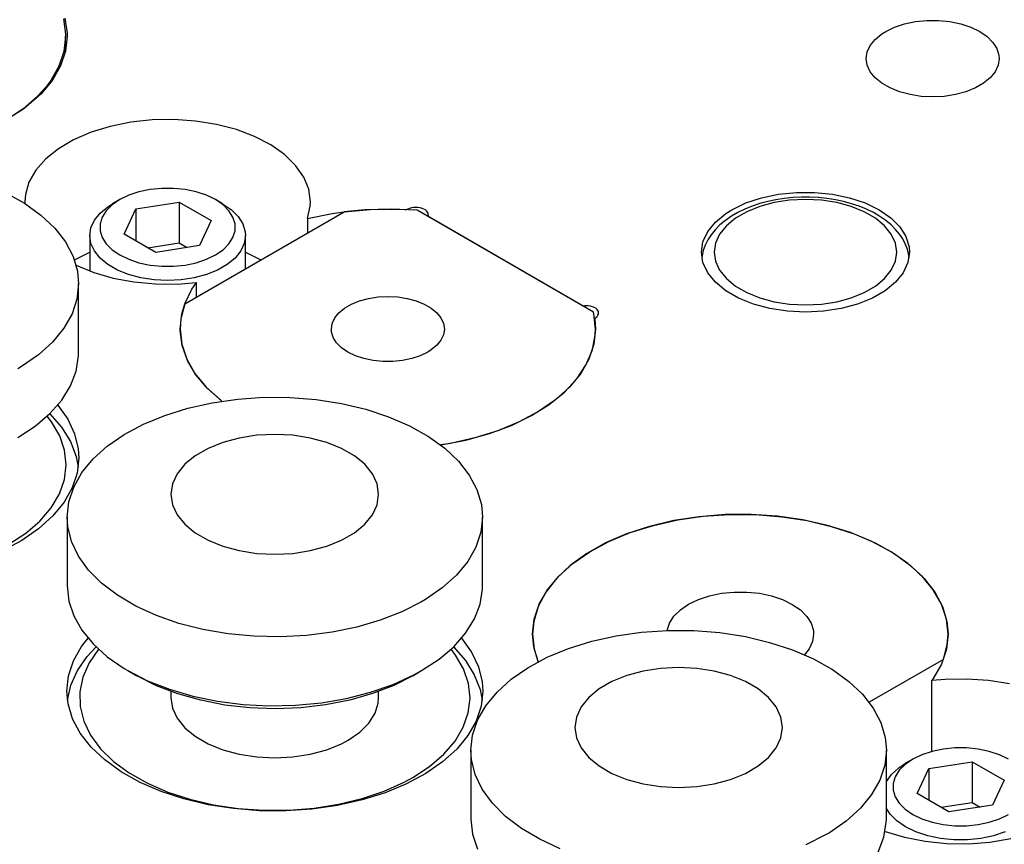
# Model space of a CAD drawing. Header units: inches. Extents: x 3 to 289, y 4 to 291.
# Tile 430 of 634: x 38.77 to 41.14, y 268.5 to 270.48. Entities that reach past the tile are written whole.
import ezdxf

# ---------------------------------------------------------------- set-up
doc = ezdxf.new("R2010")
doc.units = ezdxf.units.IN
doc.header["$LTSCALE"] = 0.5
doc.header["$MEASUREMENT"] = 0
doc.layers.add('DIE', color=7, linetype='Continuous')

msp = doc.modelspace()

# ---------------------------------------------------------------- linework, layer by layer
at = {"layer": 'DIE', "color": 9, "linetype": 'Continuous'}
for p, q in [((38.873, 270.4853), (38.8781, 270.4489)), ((38.8765, 270.4871), (38.8821, 270.4511)), ((40.9245, 270.4792), (40.9519, 270.482)), ((40.9519, 270.482), (40.9798, 270.482)), ((40.9798, 270.482), (41.0073, 270.4792)), ((40.8527, 270.4553), (40.8741, 270.4656)), ((40.8741, 270.4656), (40.8983, 270.4737)), ((40.8983, 270.4737), (40.9245, 270.4792)), ((41.0073, 270.4792), (41.0335, 270.4737)), ((41.0335, 270.4737), (41.0576, 270.4656)), ((41.0576, 270.4656), (41.079, 270.4553)), ((38.8781, 270.4438), (38.8741, 270.4074)), ((38.8781, 270.4489), (38.8781, 270.4438)), ((38.8781, 270.4071), (38.8781, 270.4438)), ((38.8823, 270.4438), (38.8783, 270.4078)), ((38.8821, 270.4511), (38.8823, 270.4438)), ((40.8155, 270.4216), (40.8273, 270.4362)), ((40.8273, 270.4362), (40.8433, 270.4493)), ((40.8433, 270.4493), (40.8527, 270.4553)), ((41.079, 270.4553), (41.0969, 270.443)), ((41.0969, 270.443), (41.1109, 270.429)), ((40.8083, 270.406), (40.8155, 270.4216)), ((41.1109, 270.429), (41.1204, 270.4139)), ((41.1204, 270.4139), (41.1253, 270.398)), ((38.8741, 270.4074), (38.8622, 270.3716)), ((38.8783, 270.4078), (38.8664, 270.3723)), ((40.8059, 270.39), (40.8083, 270.406)), ((40.8083, 270.3739), (40.8059, 270.39)), ((41.1259, 270.39), (41.1234, 270.3739)), ((41.1253, 270.398), (41.1259, 270.39)), ((38.8622, 270.3716), (38.8426, 270.3369)), ((38.8664, 270.3723), (38.8467, 270.338)), ((40.8155, 270.3584), (40.8083, 270.3739)), ((41.1234, 270.3739), (41.1162, 270.3584)), ((38.8467, 270.338), (38.8196, 270.3054)), ((40.8273, 270.3438), (40.8155, 270.3584)), ((40.8433, 270.3306), (40.8273, 270.3438)), ((41.1044, 270.3438), (41.0884, 270.3306)), ((41.1162, 270.3584), (41.1044, 270.3438)), ((38.8313, 270.3218), (38.8111, 270.2995)), ((38.8426, 270.3369), (38.8313, 270.3218)), ((40.863, 270.3192), (40.8433, 270.3306)), ((40.8859, 270.31), (40.863, 270.3192)), ((41.0687, 270.3192), (41.0459, 270.31)), ((41.0884, 270.3306), (41.0687, 270.3192)), ((38.8111, 270.2995), (38.7761, 270.2691)), ((38.8133, 270.2991), (38.778, 270.2693)), ((38.8196, 270.3054), (38.8133, 270.2991)), ((40.9112, 270.3032), (40.8859, 270.31)), ((40.9381, 270.299), (40.9112, 270.3032)), ((40.9659, 270.2976), (40.9381, 270.299)), ((40.9937, 270.299), (40.9659, 270.2976)), ((41.0206, 270.3032), (40.9937, 270.299)), ((41.0459, 270.31), (41.0206, 270.3032)), ((38.7761, 270.2691), (38.7371, 270.2429)), ((38.778, 270.2693), (38.7388, 270.2438)), ((39.1393, 270.2433), (39.0869, 270.2423)), ((39.1913, 270.2396), (39.1393, 270.2433)), ((38.9859, 270.2268), (38.9397, 270.2126)), ((39.0354, 270.2368), (38.9859, 270.2268)), ((39.0869, 270.2423), (39.0354, 270.2368)), ((39.2418, 270.2314), (39.1913, 270.2396)), ((39.2895, 270.2189), (39.2418, 270.2314)), ((38.9397, 270.2126), (38.8977, 270.1945)), ((39.3333, 270.2024), (39.2895, 270.2189)), ((39.3723, 270.1822), (39.3333, 270.2024)), ((38.861, 270.1729), (38.8304, 270.1483)), ((38.8977, 270.1945), (38.861, 270.1729)), ((39.4055, 270.1588), (39.3723, 270.1822)), ((38.8304, 270.1483), (38.8066, 270.1214)), ((39.4322, 270.1327), (39.4055, 270.1588)), ((39.4517, 270.1046), (39.4322, 270.1327)), ((38.8066, 270.1214), (38.7902, 270.0926)), ((39.4636, 270.0752), (39.4517, 270.1046)), ((38.7902, 270.0926), (38.7815, 270.0628)), ((38.7342, 270.067), (38.7796, 270.0416)), ((38.7815, 270.0628), (38.7801, 270.045)), ((39.4676, 270.045), (39.4636, 270.0752)), ((40.5158, 270.0423), (40.5536, 270.0549)), ((40.5536, 270.0549), (40.5947, 270.0636)), ((40.5947, 270.0636), (40.6377, 270.0679)), ((40.629, 270.0553), (40.6086, 270.0532)), ((40.6496, 270.0563), (40.629, 270.0553)), ((40.6377, 270.0679), (40.6813, 270.0679)), ((40.6703, 270.0562), (40.6496, 270.0563)), ((40.6909, 270.0552), (40.6703, 270.0562)), ((40.6813, 270.0679), (40.7243, 270.0636)), ((40.7113, 270.0531), (40.6909, 270.0552)), ((40.7243, 270.0636), (40.7654, 270.0549)), ((40.7654, 270.0549), (40.8032, 270.0423)), ((38.7796, 270.0416), (38.8191, 270.0131)), ((38.7801, 270.045), (38.7802, 270.0413)), ((39.4605, 270.005), (39.4672, 270.035)), ((39.4672, 270.035), (39.4676, 270.045)), ((39.7111, 270.0307), (39.7064, 270.0294)), ((39.7162, 270.0314), (39.7111, 270.0307)), ((39.7214, 270.0317), (39.7162, 270.0314)), ((39.7266, 270.0314), (39.7214, 270.0317)), ((39.7316, 270.0307), (39.7266, 270.0314)), ((39.7364, 270.0294), (39.7316, 270.0307)), ((40.4824, 270.0261), (40.5158, 270.0423)), ((40.5313, 270.0348), (40.5136, 270.0276)), ((40.5497, 270.0409), (40.5313, 270.0348)), ((40.5688, 270.046), (40.5497, 270.0409)), ((40.5885, 270.0501), (40.5688, 270.046)), ((40.6086, 270.0532), (40.5885, 270.0501)), ((40.7315, 270.0499), (40.7113, 270.0531)), ((40.7512, 270.0458), (40.7315, 270.0499)), ((40.7704, 270.0406), (40.7512, 270.0458)), ((40.7889, 270.0343), (40.7704, 270.0406)), ((40.8066, 270.0271), (40.7889, 270.0343)), ((40.8032, 270.0423), (40.8366, 270.0261)), ((38.8191, 270.0131), (38.8521, 269.982)), ((39.1654, 269.7995), (39.549, 270.021)), ((39.4605, 270.005), (39.5203, 270.0169)), ((39.5203, 270.0169), (39.549, 270.021)), ((39.549, 270.021), (39.6116, 270.0264)), ((39.5987, 270.0257), (39.549, 270.021)), ((39.6619, 270.0275), (39.5987, 270.0257)), ((39.6116, 270.0264), (39.6748, 270.0273)), ((39.7249, 270.0246), (39.6619, 270.0275)), ((39.6748, 270.0273), (39.6952, 270.0265)), ((39.6952, 270.0265), (39.697, 270.0265)), ((39.697, 270.0265), (39.6987, 270.0267)), ((39.6987, 270.0267), (39.7003, 270.0271)), ((39.7003, 270.0271), (39.7018, 270.0276)), ((39.7018, 270.0276), (39.7024, 270.0278)), ((39.7064, 270.0294), (39.7024, 270.0278)), ((40.1492, 269.7796), (39.7249, 270.0246)), ((39.7407, 270.0277), (39.7364, 270.0294)), ((39.7444, 270.0255), (39.7407, 270.0277)), ((39.7474, 270.023), (39.7444, 270.0255)), ((39.7496, 270.0203), (39.7474, 270.023)), ((39.7509, 270.0174), (39.7496, 270.0203)), ((39.7514, 270.0144), (39.7509, 270.0174)), ((39.7512, 270.0125), (39.7511, 270.0118)), ((39.7511, 270.0118), (39.7511, 270.0095)), ((39.7511, 270.0118), (39.7513, 270.0108)), ((39.7512, 270.0125), (39.7514, 270.0144)), ((39.7513, 270.0108), (39.7517, 270.0099)), ((39.7517, 270.0099), (39.7525, 270.009)), ((39.7525, 270.009), (39.7535, 270.0081)), ((39.7535, 270.0081), (39.7541, 270.0078)), ((40.12, 269.7965), (39.7541, 270.0078)), ((40.4426, 269.9962), (40.4676, 270.0168)), ((40.4811, 270.0105), (40.4667, 270.0005)), ((40.4676, 270.0168), (40.4824, 270.0261)), ((40.4968, 270.0195), (40.4811, 270.0105)), ((40.5136, 270.0276), (40.4968, 270.0195)), ((40.8232, 270.019), (40.8066, 270.0271)), ((40.8387, 270.0099), (40.8232, 270.019)), ((40.8366, 270.0261), (40.8647, 270.0068)), ((40.8528, 270.0001), (40.8387, 270.0099)), ((40.8647, 270.0068), (40.8865, 269.985)), ((39.4605, 270.005), (39.4605, 269.9699)), ((40.4241, 269.9733), (40.4426, 269.9962)), ((40.4535, 269.9896), (40.442, 269.978)), ((40.4667, 270.0005), (40.4535, 269.9896)), ((40.8655, 269.9896), (40.8528, 270.0001)), ((40.8764, 269.9786), (40.8655, 269.9896)), ((40.8865, 269.985), (40.9015, 269.9613)), ((38.8521, 269.982), (38.8779, 269.9487)), ((40.4128, 269.949), (40.4241, 269.9733)), ((40.4321, 269.9658), (40.4241, 269.9532)), ((40.442, 269.978), (40.4321, 269.9658)), ((40.8858, 269.9673), (40.8764, 269.9786)), ((40.8935, 269.9558), (40.8858, 269.9673)), ((40.9015, 269.9613), (40.9091, 269.9365)), ((38.8779, 269.9487), (38.8963, 269.9138)), ((40.409, 269.9239), (40.4128, 269.949)), ((40.4179, 269.9405), (40.4135, 269.9278)), ((40.4241, 269.9532), (40.4179, 269.9405)), ((40.8996, 269.9441), (40.8935, 269.9558)), ((40.9042, 269.9323), (40.8996, 269.9441)), ((40.9091, 269.9365), (40.91, 269.9239)), ((38.8963, 269.9138), (38.9069, 269.8778)), ((38.9029, 269.9072), (38.9364, 269.924)), ((39.3114, 269.924), (39.3483, 269.9052)), ((40.4128, 269.8988), (40.409, 269.9239)), ((40.4107, 269.9153), (40.4101, 269.9101)), ((40.4135, 269.9278), (40.4107, 269.9153)), ((40.9073, 269.9204), (40.9042, 269.9323)), ((40.91, 269.9239), (40.9062, 269.8988)), ((40.9089, 269.9103), (40.9073, 269.9204)), ((38.8996, 269.9053), (38.9029, 269.9072)), ((38.9035, 269.8927), (38.9462, 269.8751)), ((40.4241, 269.8744), (40.4128, 269.8988)), ((40.9062, 269.8988), (40.8949, 269.8744)), ((38.9069, 269.8778), (38.9097, 269.8474)), ((38.9462, 269.8751), (38.993, 269.8615)), ((40.4426, 269.8516), (40.4241, 269.8744)), ((40.8949, 269.8744), (40.8764, 269.8516)), ((38.9097, 269.8474), (38.9057, 269.811)), ((38.9097, 269.6817), (38.9097, 269.8474)), ((38.993, 269.8615), (39.0428, 269.8521)), ((39.0428, 269.8521), (39.0945, 269.8473)), ((39.0945, 269.8473), (39.1469, 269.847)), ((39.1469, 269.847), (39.1932, 269.8506)), ((39.1826, 269.8347), (39.1932, 269.8506)), ((39.1932, 269.8156), (39.1932, 269.8506)), ((40.4676, 269.8309), (40.4426, 269.8516)), ((40.8764, 269.8516), (40.8514, 269.8309)), ((39.1654, 269.7995), (39.1826, 269.8347)), ((39.6306, 269.8161), (39.6542, 269.8173)), ((39.6542, 269.8173), (39.6778, 269.8161)), ((40.4985, 269.8131), (40.4676, 269.8309)), ((40.8514, 269.8309), (40.8205, 269.8131)), ((38.9057, 269.811), (38.8938, 269.7752)), ((39.1654, 269.7995), (39.156, 269.7634)), ((39.1582, 269.7752), (39.1654, 269.7995)), ((39.55, 269.7893), (39.5668, 269.799)), ((39.5668, 269.799), (39.5862, 269.8068)), ((39.5862, 269.8068), (39.6077, 269.8126)), ((39.6077, 269.8126), (39.6306, 269.8161)), ((39.6778, 269.8161), (39.7007, 269.8126)), ((39.7007, 269.8126), (39.7222, 269.8068)), ((39.7222, 269.8068), (39.7416, 269.799)), ((39.7416, 269.799), (39.7584, 269.7893)), ((40.12, 269.7965), (40.1214, 269.7958)), ((40.1214, 269.7958), (40.1229, 269.7953)), ((40.1229, 269.7953), (40.1245, 269.795)), ((40.1245, 269.795), (40.1262, 269.7948)), ((40.1262, 269.7948), (40.128, 269.7948)), ((40.128, 269.7948), (40.1282, 269.7948)), ((40.1315, 269.7949), (40.1282, 269.7948)), ((40.1367, 269.7947), (40.1315, 269.7949)), ((40.1418, 269.7939), (40.1367, 269.7947)), ((40.1465, 269.7926), (40.1418, 269.7939)), ((40.5343, 269.7986), (40.4985, 269.8131)), ((40.5738, 269.788), (40.5343, 269.7986)), ((40.7848, 269.7986), (40.7452, 269.788)), ((40.8205, 269.8131), (40.7848, 269.7986)), ((38.8938, 269.7752), (38.8741, 269.7405)), ((39.1542, 269.7388), (39.1582, 269.7752)), ((39.5264, 269.7657), (39.5364, 269.7781)), ((39.5364, 269.7781), (39.55, 269.7893)), ((39.7584, 269.7893), (39.772, 269.7781)), ((39.772, 269.7781), (39.782, 269.7657)), ((40.1508, 269.7909), (40.1465, 269.7926)), ((40.1502, 269.7752), (40.1492, 269.7796)), ((40.1542, 269.7388), (40.1502, 269.7752)), ((40.1545, 269.7887), (40.1508, 269.7909)), ((40.1575, 269.7863), (40.1545, 269.7887)), ((40.1547, 269.7666), (40.1577, 269.7691)), ((40.1597, 269.7835), (40.1575, 269.7863)), ((40.1577, 269.7691), (40.1598, 269.7719)), ((40.161, 269.7806), (40.1597, 269.7835)), ((40.1598, 269.7719), (40.1611, 269.7748)), ((40.1615, 269.7776), (40.161, 269.7806)), ((40.1611, 269.7748), (40.1615, 269.7776)), ((40.616, 269.7814), (40.5738, 269.788)), ((40.6595, 269.7792), (40.616, 269.7814)), ((40.703, 269.7814), (40.6595, 269.7792)), ((40.7452, 269.788), (40.703, 269.7814)), ((39.156, 269.7634), (39.1542, 269.7388)), ((39.5182, 269.7388), (39.5203, 269.7525)), ((39.5203, 269.7525), (39.5264, 269.7657)), ((39.782, 269.7657), (39.7881, 269.7525)), ((39.7881, 269.7525), (39.7902, 269.7388)), ((40.1526, 269.7639), (40.1525, 269.763)), ((40.1525, 269.763), (40.1525, 269.7628)), ((40.1525, 269.763), (40.1525, 269.7625)), ((40.1525, 269.7625), (40.1542, 269.7388)), ((40.153, 269.7649), (40.1526, 269.7639)), ((40.1537, 269.7658), (40.153, 269.7649)), ((40.1547, 269.7666), (40.1537, 269.7658)), ((38.8741, 269.7405), (38.847, 269.7075)), ((39.1542, 269.7388), (39.1582, 269.7024)), ((39.1542, 269.7352), (39.1542, 269.7388)), ((39.159, 269.6988), (39.1542, 269.7352)), ((39.5187, 269.732), (39.5182, 269.7388)), ((39.5228, 269.7185), (39.5187, 269.732)), ((39.7881, 269.7252), (39.782, 269.712)), ((39.7902, 269.7388), (39.7881, 269.7252)), ((40.1466, 269.6886), (40.1536, 269.7249)), ((40.1542, 269.7388), (40.1502, 269.7024)), ((40.1536, 269.7249), (40.1542, 269.7388)), ((38.847, 269.7075), (38.8129, 269.6768)), ((39.1582, 269.7024), (39.1701, 269.6666)), ((39.1717, 269.6631), (39.159, 269.6988)), ((39.5309, 269.7056), (39.5228, 269.7185)), ((39.5428, 269.6938), (39.5309, 269.7056)), ((39.772, 269.6996), (39.7584, 269.6884)), ((39.782, 269.712), (39.772, 269.6996)), ((40.1502, 269.7024), (40.1383, 269.6666)), ((38.8129, 269.6768), (38.7724, 269.6488)), ((38.9095, 269.6741), (38.9097, 269.6817)), ((39.558, 269.6833), (39.5428, 269.6938)), ((39.5762, 269.6745), (39.558, 269.6833)), ((39.5967, 269.6677), (39.5762, 269.6745)), ((39.7322, 269.6745), (39.7117, 269.6677)), ((39.7504, 269.6833), (39.7322, 269.6745)), ((39.7584, 269.6884), (39.7504, 269.6833)), ((40.1317, 269.6532), (40.1466, 269.6886)), ((38.9039, 269.6377), (38.9095, 269.6741)), ((39.1701, 269.6666), (39.1898, 269.6319)), ((39.1921, 269.6285), (39.1717, 269.6631)), ((39.619, 269.663), (39.5967, 269.6677)), ((39.6423, 269.6606), (39.619, 269.663)), ((39.666, 269.6606), (39.6423, 269.6606)), ((39.6894, 269.663), (39.666, 269.6606)), ((39.7117, 269.6677), (39.6894, 269.663)), ((40.1091, 269.6191), (40.1317, 269.6532)), ((40.1383, 269.6666), (40.1186, 269.6319)), ((38.7724, 269.6488), (38.7632, 269.6433)), ((38.8903, 269.6021), (38.9039, 269.6377)), ((39.1898, 269.6319), (39.2169, 269.5989)), ((39.2199, 269.5957), (39.1921, 269.6285)), ((40.1186, 269.6319), (40.0915, 269.5989)), ((40.0793, 269.5869), (40.1091, 269.6191)), ((38.8691, 269.5677), (38.8903, 269.6021)), ((39.2169, 269.5989), (39.2509, 269.5682)), ((39.2547, 269.5653), (39.2199, 269.5957)), ((40.0427, 269.5571), (40.0793, 269.5869)), ((40.0915, 269.5989), (40.0575, 269.5682)), ((38.8405, 269.5352), (38.8691, 269.5677)), ((39.1725, 269.5482), (39.2315, 269.5614)), ((39.2315, 269.5614), (39.2929, 269.5701)), ((39.2509, 269.5682), (39.2547, 269.5653)), ((39.2929, 269.5701), (39.3556, 269.5744)), ((39.3556, 269.5744), (39.4189, 269.574)), ((39.4189, 269.574), (39.4815, 269.569)), ((39.4815, 269.569), (39.5425, 269.5595)), ((39.5425, 269.5595), (39.601, 269.5456)), ((39.9999, 269.5303), (40.0427, 269.5571)), ((40.0575, 269.5682), (40.0169, 269.5401)), ((38.805, 269.5049), (38.8405, 269.5352)), ((38.84, 269.5347), (38.8687, 269.5022)), ((38.8594, 269.5554), (38.8835, 269.5217)), ((39.1169, 269.5309), (39.1725, 269.5482)), ((39.601, 269.5456), (39.6559, 269.5276)), ((40.0169, 269.5401), (39.9706, 269.5153)), ((38.8446, 269.5151), (38.834, 269.5289)), ((38.8641, 269.4816), (38.8446, 269.5151)), ((38.8835, 269.5217), (38.9, 269.4864)), ((39.0192, 269.4848), (39.0655, 269.5096)), ((39.0655, 269.5096), (39.1169, 269.5309)), ((39.6559, 269.5276), (39.7065, 269.5057)), ((39.9706, 269.5153), (39.9192, 269.494)), ((39.9516, 269.5068), (39.9999, 269.5303)), ((38.7632, 269.4776), (38.805, 269.5049)), ((38.8687, 269.5022), (38.8901, 269.4678)), ((38.9, 269.4864), (38.9088, 269.4503)), ((38.9787, 269.4568), (39.0192, 269.4848)), ((39.382, 269.4851), (39.3385, 269.4829)), ((39.4254, 269.4829), (39.382, 269.4851)), ((39.7065, 269.5057), (39.7519, 269.4803)), ((39.8415, 269.4712), (39.8985, 269.4869)), ((39.9192, 269.494), (39.8636, 269.4767)), ((39.8985, 269.4869), (39.9516, 269.5068)), ((38.8758, 269.4469), (38.8641, 269.4816)), ((38.8901, 269.4678), (38.9037, 269.4322)), ((39.257, 269.4658), (39.2213, 269.4514)), ((39.2965, 269.4764), (39.257, 269.4658)), ((39.3385, 269.4829), (39.2965, 269.4764)), ((39.4675, 269.4764), (39.4254, 269.4829)), ((39.507, 269.4658), (39.4675, 269.4764)), ((39.5427, 269.4514), (39.507, 269.4658)), ((39.7519, 269.4803), (39.7914, 269.4518)), ((39.7815, 269.4597), (39.8415, 269.4712)), ((39.8047, 269.4635), (39.7815, 269.4597)), ((39.8636, 269.4767), (39.8047, 269.4635)), ((38.8797, 269.4116), (38.8758, 269.4469)), ((38.9088, 269.4503), (38.9102, 269.4286)), ((38.9446, 269.426), (38.9787, 269.4568)), ((39.2213, 269.4514), (39.1904, 269.4336)), ((39.5735, 269.4336), (39.5427, 269.4514)), ((39.7914, 269.4518), (39.8243, 269.4206)), ((38.9037, 269.4322), (38.9087, 269.4061)), ((38.9102, 269.4286), (38.9062, 269.3921)), ((38.9175, 269.393), (38.9446, 269.426)), ((39.1904, 269.4336), (39.1655, 269.413)), ((39.5985, 269.413), (39.5735, 269.4336)), ((39.8243, 269.4206), (39.8502, 269.3873)), ((38.8755, 269.3763), (38.8797, 269.4116)), ((38.9062, 269.3921), (38.8943, 269.3563)), ((38.8979, 269.3584), (38.9175, 269.393)), ((39.147, 269.3902), (39.1358, 269.3659)), ((39.1655, 269.413), (39.147, 269.3902)), ((39.6169, 269.3902), (39.5985, 269.413)), ((39.6282, 269.3659), (39.6169, 269.3902)), ((38.8635, 269.3416), (38.8755, 269.3763)), ((39.8502, 269.3873), (39.8686, 269.3524)), ((38.8943, 269.3563), (38.8746, 269.3216)), ((38.886, 269.3225), (38.8979, 269.3584)), ((39.1358, 269.3659), (39.132, 269.3408)), ((39.632, 269.3408), (39.6282, 269.3659)), ((39.8686, 269.3524), (39.8792, 269.3164)), ((38.8437, 269.3081), (38.8635, 269.3416)), ((38.8746, 269.3216), (38.8475, 269.2886)), ((38.882, 269.2861), (38.886, 269.3225)), ((39.132, 269.3408), (39.1358, 269.3157)), ((39.6282, 269.3157), (39.632, 269.3408)), ((38.8165, 269.2764), (38.8437, 269.3081)), ((39.1358, 269.3157), (39.147, 269.2914)), ((39.6169, 269.2914), (39.6282, 269.3157)), ((39.8792, 269.3164), (39.882, 269.2861)), ((38.7824, 269.2469), (38.8165, 269.2764)), ((38.8475, 269.2886), (38.8134, 269.2578)), ((38.882, 269.2861), (38.882, 269.1203)), ((38.8835, 269.2633), (38.882, 269.2861)), ((39.147, 269.2914), (39.1655, 269.2686)), ((39.5985, 269.2686), (39.6169, 269.2914)), ((39.882, 269.2861), (39.878, 269.2497)), ((39.882, 269.1203), (39.882, 269.2861)), ((40.3422, 269.2774), (40.2837, 269.2635)), ((40.2933, 269.2661), (40.3523, 269.2793)), ((40.4032, 269.2869), (40.3422, 269.2774)), ((40.3523, 269.2793), (40.4136, 269.288)), ((40.4658, 269.2919), (40.4032, 269.2869)), ((40.4136, 269.288), (40.4764, 269.2923)), ((40.529, 269.2923), (40.4658, 269.2919)), ((40.4764, 269.2923), (40.5396, 269.2919)), ((40.5918, 269.288), (40.529, 269.2923)), ((40.5396, 269.2919), (40.6022, 269.2869)), ((40.6532, 269.2793), (40.5918, 269.288)), ((40.6022, 269.2869), (40.6633, 269.2774)), ((40.7122, 269.2661), (40.6532, 269.2793)), ((40.6633, 269.2774), (40.7217, 269.2635)), ((38.8134, 269.2578), (38.7729, 269.2298)), ((38.8925, 269.2272), (38.8835, 269.2633)), ((39.1655, 269.2686), (39.1904, 269.248)), ((39.1904, 269.248), (39.2213, 269.2302)), ((39.5427, 269.2302), (39.5735, 269.248)), ((39.5735, 269.248), (39.5985, 269.2686)), ((39.878, 269.2497), (39.866, 269.2138)), ((40.1863, 269.2275), (40.2377, 269.2488)), ((40.2837, 269.2635), (40.2287, 269.2455)), ((40.2377, 269.2488), (40.2933, 269.2661)), ((40.7678, 269.2488), (40.7122, 269.2661)), ((40.7217, 269.2635), (40.7767, 269.2455)), ((40.8191, 269.2275), (40.7678, 269.2488)), ((38.7729, 269.2298), (38.7266, 269.2049)), ((38.742, 269.2204), (38.7824, 269.2469)), ((38.9093, 269.192), (38.8925, 269.2272)), ((39.2213, 269.2302), (39.257, 269.2158)), ((39.507, 269.2158), (39.5427, 269.2302)), ((40.14, 269.2027), (40.1863, 269.2275)), ((40.2287, 269.2455), (40.1782, 269.2236)), ((40.7767, 269.2455), (40.8273, 269.2236)), ((40.8655, 269.2027), (40.8191, 269.2275)), ((39.257, 269.2158), (39.2965, 269.2052)), ((39.2965, 269.2052), (39.3385, 269.1986)), ((39.4254, 269.1986), (39.4675, 269.2052)), ((39.4675, 269.2052), (39.507, 269.2158)), ((39.866, 269.2138), (39.8464, 269.1791)), ((40.0995, 269.1746), (40.14, 269.2027)), ((40.1782, 269.2236), (40.1328, 269.1982)), ((40.8273, 269.2236), (40.8727, 269.1982)), ((40.906, 269.1746), (40.8655, 269.2027)), ((38.9336, 269.1583), (38.9093, 269.192)), ((39.3385, 269.1986), (39.382, 269.1965)), ((39.382, 269.1965), (39.4254, 269.1986)), ((39.8464, 269.1791), (39.8193, 269.1462)), ((40.1328, 269.1982), (40.0933, 269.1697)), ((40.8727, 269.1982), (40.9122, 269.1697)), ((38.9651, 269.1267), (38.9336, 269.1583)), ((40.0933, 269.1697), (40.0603, 269.1385)), ((40.0654, 269.1439), (40.0995, 269.1746)), ((40.9401, 269.1439), (40.906, 269.1746)), ((40.9122, 269.1697), (40.9451, 269.1385)), ((39.8193, 269.1462), (39.7852, 269.1154)), ((40.0603, 269.1385), (40.0345, 269.1052)), ((40.0383, 269.1109), (40.0654, 269.1439)), ((40.9671, 269.1109), (40.9401, 269.1439)), ((40.9451, 269.1385), (40.971, 269.1052)), ((38.882, 269.1203), (38.886, 269.0839)), ((39.0033, 269.0976), (38.9651, 269.1267)), ((39.7852, 269.1154), (39.7447, 269.0874)), ((39.8761, 269.0764), (39.8818, 269.1127)), ((39.8818, 269.1127), (39.882, 269.1203)), ((40.0186, 269.0762), (40.0383, 269.1109)), ((40.4573, 269.1024), (40.4876, 269.1055)), ((40.4876, 269.1055), (40.5183, 269.1055)), ((40.5183, 269.1055), (40.5486, 269.1024)), ((40.9868, 269.0762), (40.9671, 269.1109)), ((38.886, 269.0839), (38.8979, 269.0481)), ((39.0475, 269.0715), (39.0033, 269.0976)), ((39.7355, 269.082), (39.6881, 269.0578)), ((39.7447, 269.0874), (39.7355, 269.082)), ((40.0345, 269.1052), (40.0161, 269.0703)), ((40.3781, 269.0761), (40.4017, 269.0875)), ((40.4017, 269.0875), (40.4283, 269.0964)), ((40.4283, 269.0964), (40.4573, 269.1024)), ((40.5486, 269.1024), (40.5775, 269.0963)), ((40.5775, 269.0963), (40.6042, 269.0874)), ((40.6042, 269.0874), (40.6277, 269.0759)), ((40.971, 269.1052), (40.9893, 269.0703)), ((39.0971, 269.0489), (39.0475, 269.0715)), ((39.6881, 269.0578), (39.6357, 269.0374)), ((39.8626, 269.0407), (39.8761, 269.0764)), ((40.0161, 269.0703), (40.0055, 269.0343)), ((40.0067, 269.0404), (40.0186, 269.0762)), ((40.3429, 269.0472), (40.3583, 269.0625)), ((40.3583, 269.0625), (40.3781, 269.0761)), ((40.6277, 269.0759), (40.6474, 269.0623)), ((40.6474, 269.0623), (40.6628, 269.0469)), ((40.9987, 269.0404), (40.9868, 269.0762)), ((40.9893, 269.0703), (41, 269.0343)), ((38.8979, 269.0481), (38.9175, 269.0134)), ((39.1512, 269.03), (39.0971, 269.0489)), ((39.6357, 269.0374), (39.5794, 269.0209)), ((39.8413, 269.0064), (39.8626, 269.0407)), ((40.0027, 269.004), (40.0067, 269.0404)), ((40.0055, 269.0343), (40.0027, 269.004)), ((40.3323, 269.0305), (40.3429, 269.0472)), ((40.6628, 269.0469), (40.6733, 269.0302)), ((41.0027, 269.004), (40.9987, 269.0404)), ((41, 269.0343), (41.0027, 269.004)), ((38.9175, 269.0134), (38.9446, 268.9804)), ((39.209, 269.0152), (39.1512, 269.03)), ((39.2696, 269.0048), (39.209, 269.0152)), ((39.5794, 269.0209), (39.5198, 269.0086)), ((40.2651, 269.0088), (40.3279, 269.013)), ((40.3269, 269.013), (40.3323, 269.0305)), ((40.3279, 269.013), (40.3911, 269.0126)), ((40.3911, 269.0126), (40.4537, 269.0077)), ((40.6733, 269.0302), (40.6786, 269.0127)), ((40.6786, 269.0127), (40.6792, 269.004)), ((38.917, 268.9742), (38.9323, 268.9941)), ((39.3319, 268.9989), (39.2696, 269.0048)), ((39.3951, 268.9975), (39.3319, 268.9989)), ((39.4581, 269.0008), (39.3951, 268.9975)), ((39.5198, 269.0086), (39.4581, 269.0008)), ((39.8128, 268.9738), (39.8413, 269.0064)), ((39.8316, 268.9941), (39.8557, 268.9604)), ((40.0027, 269.004), (40.0067, 268.9676)), ((40.0055, 268.9734), (40.0027, 269.004)), ((40.0892, 268.9695), (40.1448, 268.9869)), ((40.1448, 268.9869), (40.2038, 269.0001)), ((40.2038, 269.0001), (40.2651, 269.0088)), ((40.4537, 269.0077), (40.5148, 268.9981)), ((40.5148, 268.9981), (40.5732, 268.9843)), ((40.6792, 269.004), (40.6765, 268.9863)), ((41.0027, 269.004), (40.9987, 268.9676)), ((41.0009, 268.9794), (41.0027, 269.004)), ((38.8974, 268.9395), (38.917, 268.9742)), ((38.9303, 268.9502), (38.9516, 268.9734)), ((38.9577, 268.9676), (38.935, 268.9347)), ((38.9446, 268.9804), (38.9787, 268.9497)), ((39.7773, 268.9436), (39.8128, 268.9738)), ((39.8168, 268.9538), (39.8063, 268.9676)), ((39.8123, 268.9734), (39.841, 268.9408)), ((40.0162, 268.9375), (40.0055, 268.9734)), ((40.0067, 268.9676), (40.0162, 268.9375)), ((40.0378, 268.9483), (40.0892, 268.9695)), ((40.5732, 268.9843), (40.6282, 268.9662)), ((40.6282, 268.9662), (40.6788, 268.9443)), ((40.6686, 268.9691), (40.657, 268.9545)), ((40.6765, 268.9863), (40.6686, 268.9691)), ((40.9987, 268.9676), (40.9868, 268.9317)), ((40.9915, 268.9433), (41.0009, 268.9794)), ((38.8855, 268.9037), (38.8974, 268.9395)), ((38.9068, 268.9163), (38.9303, 268.9502)), ((38.9787, 268.9497), (39.0192, 268.9217)), ((39.7355, 268.9162), (39.7773, 268.9436)), ((39.8363, 268.9203), (39.8168, 268.9538)), ((39.841, 268.9408), (39.8623, 268.9065)), ((39.8557, 268.9604), (39.8723, 268.9251)), ((39.9915, 268.9234), (40.0378, 268.9483)), ((40.6788, 268.9443), (40.7242, 268.919)), ((40.9915, 268.9433), (40.8127, 268.84)), ((38.891, 268.881), (38.9068, 268.9163)), ((38.935, 268.9347), (38.9199, 268.9005)), ((39.0192, 268.9217), (39.0284, 268.9162)), ((39.0284, 268.9162), (39.0496, 268.904)), ((39.0284, 268.9162), (39.0758, 268.8921)), ((39.7143, 268.904), (39.7355, 268.9162)), ((39.7164, 268.9058), (39.7355, 268.9162)), ((39.8481, 268.8855), (39.8363, 268.9203)), ((39.8723, 268.9251), (39.881, 268.8889)), ((39.951, 268.8954), (39.9915, 268.9234)), ((40.3108, 268.9216), (40.2687, 268.9151)), ((40.3542, 268.9238), (40.3108, 268.9216)), ((40.3976, 268.9216), (40.3542, 268.9238)), ((40.4397, 268.9151), (40.3976, 268.9216)), ((40.7242, 268.919), (40.7637, 268.8904)), ((40.9868, 268.9317), (40.9671, 268.897)), ((38.8815, 268.8672), (38.8855, 268.9037)), ((38.9199, 268.9005), (38.9126, 268.8653)), ((39.0513, 268.903), (39.0496, 268.904)), ((39.0975, 268.8798), (39.0513, 268.903)), ((39.0758, 268.8921), (39.1282, 268.8716)), ((39.6668, 268.8831), (39.7164, 268.9058)), ((39.7143, 268.904), (39.6682, 268.8806)), ((39.8623, 268.9065), (39.876, 268.8709)), ((39.9169, 268.8647), (39.951, 268.8954)), ((40.2292, 268.9045), (40.1935, 268.89)), ((40.2687, 268.9151), (40.2292, 268.9045)), ((40.4792, 268.9045), (40.4397, 268.9151)), ((40.5149, 268.89), (40.4792, 268.9045)), ((40.9671, 268.897), (40.9637, 268.8922)), ((40.9961, 268.8951), (40.9637, 268.8922)), ((40.9637, 268.7217), (40.9637, 268.8922)), ((41.0485, 268.8961), (40.9961, 268.8951)), ((41.1005, 268.8924), (41.0485, 268.8961)), ((41.1509, 268.8842), (41.1005, 268.8924)), ((38.883, 268.8448), (38.891, 268.881)), ((39.1486, 268.8603), (39.0975, 268.8798)), ((39.1282, 268.8716), (39.1845, 268.8551)), ((39.6127, 268.8642), (39.6668, 268.8831)), ((39.6682, 268.8806), (39.6173, 268.861)), ((39.852, 268.8502), (39.8481, 268.8855)), ((39.876, 268.8709), (39.8809, 268.8448)), ((39.881, 268.8889), (39.8825, 268.8672)), ((40.1627, 268.8722), (40.1377, 268.8516)), ((40.1935, 268.89), (40.1627, 268.8722)), ((40.5457, 268.8722), (40.5149, 268.89)), ((40.5707, 268.8516), (40.5457, 268.8722)), ((40.7637, 268.8904), (40.7966, 268.8593)), ((38.8843, 268.8364), (38.8815, 268.8672)), ((38.9126, 268.8653), (38.9134, 268.8299)), ((39.132, 268.8661), (39.132, 268.8509)), ((39.132, 268.8509), (39.1358, 268.8258)), ((39.2037, 268.8448), (39.1486, 268.8603)), ((39.1845, 268.8551), (39.2441, 268.8429)), ((39.2618, 268.8335), (39.2037, 268.8448)), ((39.4943, 268.839), (39.5549, 268.8495)), ((39.5624, 268.8453), (39.5044, 268.8339)), ((39.5549, 268.8495), (39.6127, 268.8642)), ((39.6173, 268.861), (39.5624, 268.8453)), ((39.631, 268.8383), (39.632, 268.8509)), ((39.632, 268.8509), (39.632, 268.8661)), ((39.8478, 268.8149), (39.852, 268.8502)), ((39.8825, 268.8672), (39.8785, 268.8308)), ((39.8898, 268.8317), (39.9169, 268.8647)), ((40.1377, 268.8516), (40.1193, 268.8288)), ((40.5892, 268.8288), (40.5707, 268.8516)), ((40.7966, 268.8593), (40.8225, 268.826)), ((38.895, 268.8004), (38.8843, 268.8364)), ((38.9134, 268.8299), (38.9221, 268.7949)), ((39.1358, 268.8258), (39.147, 268.8015)), ((39.2441, 268.8429), (39.3058, 268.835)), ((39.322, 268.8267), (39.2618, 268.8335)), ((39.3058, 268.835), (39.3688, 268.8318)), ((39.3831, 268.8245), (39.322, 268.8267)), ((39.3688, 268.8318), (39.432, 268.8331)), ((39.4443, 268.8269), (39.3831, 268.8245)), ((39.432, 268.8331), (39.4943, 268.839)), ((39.5044, 268.8339), (39.4443, 268.8269)), ((39.6234, 268.8135), (39.631, 268.8383)), ((39.8785, 268.8308), (39.8665, 268.7949)), ((39.8702, 268.797), (39.8898, 268.8317)), ((40.1193, 268.8288), (40.108, 268.8045)), ((40.6004, 268.8045), (40.5892, 268.8288)), ((40.8225, 268.826), (40.8409, 268.7911)), ((38.9135, 268.7655), (38.895, 268.8004)), ((39.147, 268.8015), (39.1655, 268.7787)), ((39.6085, 268.7899), (39.6234, 268.8135)), ((39.8357, 268.7802), (39.8478, 268.8149)), ((40.108, 268.8045), (40.1042, 268.7795)), ((40.6042, 268.7795), (40.6004, 268.8045)), ((38.9221, 268.7949), (38.9386, 268.7608)), ((39.1655, 268.7787), (39.1904, 268.7581)), ((39.5867, 268.7681), (39.6085, 268.7899)), ((39.816, 268.7467), (39.8357, 268.7802)), ((39.8665, 268.7949), (39.8469, 268.7602)), ((39.8582, 268.7612), (39.8702, 268.797)), ((40.1042, 268.7795), (40.108, 268.7544)), ((40.6004, 268.7544), (40.6042, 268.7795)), ((40.8409, 268.7911), (40.8515, 268.7551)), ((38.9395, 268.7322), (38.9135, 268.7655)), ((38.9386, 268.7608), (38.9627, 268.7283)), ((39.1904, 268.7581), (39.2213, 268.7403)), ((39.5587, 268.7488), (39.5867, 268.7681)), ((39.8469, 268.7602), (39.8198, 268.7272)), ((39.8542, 268.7248), (39.8582, 268.7612)), ((40.108, 268.7544), (40.1193, 268.7301)), ((40.5892, 268.7301), (40.6004, 268.7544)), ((40.8515, 268.7551), (40.8542, 268.7248)), ((38.9725, 268.7011), (38.9395, 268.7322)), ((38.9627, 268.7283), (38.9939, 268.6978)), ((39.2213, 268.7403), (39.257, 268.7259)), ((39.507, 268.7259), (39.5427, 268.7403)), ((39.5427, 268.7403), (39.5587, 268.7488)), ((39.8198, 268.7272), (39.7857, 268.6965)), ((39.7888, 268.715), (39.816, 268.7467)), ((40.1193, 268.7301), (40.1377, 268.7073)), ((40.5707, 268.7073), (40.5892, 268.7301)), ((39.257, 268.7259), (39.2965, 268.7153)), ((39.2965, 268.7153), (39.3385, 268.7087)), ((39.3385, 268.7087), (39.382, 268.7066)), ((39.382, 268.7066), (39.4254, 268.7087)), ((39.4254, 268.7087), (39.4675, 268.7153)), ((39.4675, 268.7153), (39.507, 268.7259)), ((39.7547, 268.6856), (39.7888, 268.715)), ((39.8542, 268.7248), (39.8542, 268.559)), ((39.8558, 268.702), (39.8542, 268.7248)), ((40.1377, 268.7073), (40.1627, 268.6867)), ((40.5457, 268.6867), (40.5707, 268.7073)), ((40.8542, 268.7248), (40.8502, 268.6883)), ((40.8542, 268.559), (40.8542, 268.7248)), ((39.012, 268.6726), (38.9725, 268.7011)), ((38.9939, 268.6978), (39.0316, 268.67)), ((39.7143, 268.659), (39.7547, 268.6856)), ((39.7857, 268.6965), (39.7452, 268.6684)), ((39.8647, 268.6659), (39.8558, 268.702)), ((40.1627, 268.6867), (40.1935, 268.6689)), ((40.5149, 268.6689), (40.5457, 268.6867)), ((40.8502, 268.6883), (40.8383, 268.6525)), ((39.0575, 268.6472), (39.012, 268.6726)), ((39.0316, 268.67), (39.0754, 268.6452)), ((39.6936, 268.6477), (39.7143, 268.659)), ((39.7452, 268.6684), (39.6989, 268.6436)), ((39.8815, 268.6307), (39.8647, 268.6659)), ((40.1935, 268.6689), (40.2292, 268.6545)), ((40.4792, 268.6545), (40.5149, 268.6689)), ((39.1082, 268.6253), (39.0575, 268.6472)), ((39.0754, 268.6452), (39.1244, 268.6239)), ((39.6451, 268.6261), (39.6936, 268.6477)), ((39.6989, 268.6436), (39.6475, 268.6223)), ((40.2292, 268.6545), (40.2687, 268.6438)), ((40.2687, 268.6438), (40.3108, 268.6373)), ((40.3108, 268.6373), (40.3542, 268.6351)), ((40.3542, 268.6351), (40.3976, 268.6373)), ((40.3976, 268.6373), (40.4397, 268.6438)), ((40.4397, 268.6438), (40.4792, 268.6545)), ((40.8383, 268.6525), (40.8186, 268.6178)), ((39.1632, 268.6073), (39.1082, 268.6253)), ((39.1244, 268.6239), (39.1777, 268.6065)), ((39.5357, 268.5945), (39.5922, 268.6082)), ((39.6475, 268.6223), (39.5919, 268.6049)), ((39.5922, 268.6082), (39.6451, 268.6261)), ((39.9059, 268.597), (39.8815, 268.6307)), ((40.8186, 268.6178), (40.7916, 268.5848)), ((39.2217, 268.5935), (39.1632, 268.6073)), ((39.1777, 268.6065), (39.2345, 268.5932)), ((39.2828, 268.584), (39.2217, 268.5935)), ((39.2345, 268.5932), (39.2938, 268.5844)), ((39.3454, 268.579), (39.2828, 268.584)), ((39.2938, 268.5844), (39.3547, 268.58)), ((39.4159, 268.5802), (39.4766, 268.5851)), ((39.5329, 268.5917), (39.4715, 268.5829)), ((39.4766, 268.5851), (39.5357, 268.5945)), ((39.5919, 268.6049), (39.5329, 268.5917)), ((39.9374, 268.5653), (39.9059, 268.597)), ((40.7916, 268.5848), (40.7575, 268.5541)), ((39.4087, 268.5787), (39.3454, 268.579)), ((39.3547, 268.58), (39.4159, 268.5802)), ((39.4715, 268.5829), (39.4087, 268.5787)), ((39.9756, 268.5363), (39.9374, 268.5653)), ((39.8542, 268.559), (39.8582, 268.5226)), ((40.7575, 268.5541), (40.717, 268.5261)), ((40.8484, 268.5151), (40.8541, 268.5514)), ((40.8541, 268.5514), (40.8542, 268.559)), ((39.8582, 268.5226), (39.8702, 268.4867)), ((40.0198, 268.5102), (39.9756, 268.5363)), ((40.7078, 268.5206), (40.6603, 268.4965)), ((40.717, 268.5261), (40.7078, 268.5206)), ((40.8348, 268.4794), (40.8484, 268.5151)), ((40.8516, 268.5293), (40.8981, 268.5153)), ((40.8981, 268.5153), (40.9477, 268.5056)), ((40.0693, 268.4875), (40.0198, 268.5102)), ((40.9477, 268.5056), (40.9993, 268.5003)), ((40.9993, 268.5003), (41.0517, 268.4996)), ((41.0517, 268.4996), (41.1036, 268.5036)), ((41.1036, 268.5036), (41.1539, 268.512))]:
    msp.add_line(p, q, dxfattribs=at)
at = {"layer": 'DIE', "color": 132, "linetype": 'Continuous'}
for p, q in [((39.1097, 270.0775), (39.0817, 270.0747)), ((39.1381, 270.0775), (39.1097, 270.0775)), ((39.1661, 270.0747), (39.1381, 270.0775)), ((39.0304, 270.0609), (39.0086, 270.0503)), ((39.055, 270.0691), (39.0304, 270.0609)), ((39.0817, 270.0747), (39.055, 270.0691)), ((39.1928, 270.0691), (39.1661, 270.0747)), ((39.2174, 270.0609), (39.1928, 270.0691)), ((39.2391, 270.0503), (39.2174, 270.0609)), ((38.9615, 270.0179), (38.9802, 270.0333)), ((38.9903, 270.0377), (38.9761, 270.0235)), ((38.9802, 270.0333), (38.9913, 270.0403)), ((39.0086, 270.0503), (38.9903, 270.0377)), ((39.0086, 270.0503), (38.9913, 270.0403)), ((39.0086, 270.0503), (39.0086, 270.0503)), ((39.0473, 270.028), (39.1519, 270.0441)), ((39.1519, 270.0441), (39.2284, 269.9999)), ((39.1519, 270.0441), (39.1519, 269.9462)), ((39.2564, 270.0403), (39.2391, 270.0503)), ((39.2574, 270.0377), (39.2391, 270.0503)), ((39.2564, 270.0403), (39.2775, 270.0259)), ((39.2716, 270.0235), (39.2574, 270.0377)), ((38.9477, 270.0008), (38.9615, 270.0179)), ((38.9664, 270.0081), (38.9615, 269.992)), ((38.9761, 270.0235), (38.9664, 270.0081)), ((39.0193, 269.9676), (39.0473, 270.028)), ((39.0473, 270.028), (39.0473, 269.9514)), ((39.2813, 270.0081), (39.2716, 270.0235)), ((39.2775, 270.0259), (39.2938, 270.0095)), ((39.2862, 269.992), (39.2813, 270.0081)), ((39.2938, 270.0095), (39.305, 269.9918)), ((38.9364, 269.9638), (38.9392, 269.9826)), ((38.9392, 269.9826), (38.9477, 270.0008)), ((38.9615, 269.992), (38.9615, 269.9756)), ((39.2284, 269.9999), (39.2004, 269.9396)), ((39.2862, 269.9756), (39.2862, 269.992)), ((39.305, 269.9918), (39.3107, 269.9732)), ((38.9364, 269.9638), (38.9364, 269.8787)), ((38.9392, 269.945), (38.9364, 269.9638)), ((38.9615, 269.9756), (38.9664, 269.9594)), ((38.9664, 269.9594), (38.9761, 269.944)), ((39.0958, 269.9234), (39.0193, 269.9676)), ((39.2716, 269.944), (39.2813, 269.9594)), ((39.2813, 269.9594), (39.2862, 269.9756)), ((39.3114, 269.9638), (39.3085, 269.945)), ((39.3107, 269.9732), (39.3114, 269.9638)), ((39.3114, 269.8838), (39.3114, 269.9638)), ((38.9477, 269.9267), (38.9392, 269.945)), ((38.9761, 269.944), (38.9903, 269.9298)), ((39.0766, 269.9345), (39.1519, 269.9462)), ((39.2004, 269.9396), (39.0958, 269.9234)), ((39.1519, 269.9462), (39.1711, 269.935)), ((39.2574, 269.9298), (39.2716, 269.944)), ((39.3085, 269.945), (39.3001, 269.9267)), ((38.9615, 269.9096), (38.9477, 269.9267)), ((38.9903, 269.9298), (39.0086, 269.9172)), ((39.0086, 269.9172), (39.0304, 269.9067)), ((39.2174, 269.9067), (39.2391, 269.9172)), ((39.2391, 269.9172), (39.2574, 269.9298)), ((39.3001, 269.9267), (39.2862, 269.9096)), ((38.9802, 269.8942), (38.9615, 269.9096)), ((39.0033, 269.8808), (38.9802, 269.8942)), ((39.0304, 269.9067), (39.055, 269.8985)), ((39.055, 269.8985), (39.0817, 269.8929)), ((39.0817, 269.8929), (39.1097, 269.89)), ((39.1097, 269.89), (39.1381, 269.89)), ((39.1381, 269.89), (39.1661, 269.8929)), ((39.1661, 269.8929), (39.1928, 269.8985)), ((39.1928, 269.8985), (39.2174, 269.9067)), ((39.2675, 269.8942), (39.2444, 269.8808)), ((39.2862, 269.9096), (39.2675, 269.8942)), ((39.0301, 269.87), (39.0033, 269.8808)), ((39.0597, 269.862), (39.0301, 269.87)), ((39.2176, 269.87), (39.188, 269.862)), ((39.2444, 269.8808), (39.2176, 269.87)), ((39.0913, 269.8572), (39.0597, 269.862)), ((39.1239, 269.8555), (39.0913, 269.8572)), ((39.1564, 269.8572), (39.1239, 269.8555)), ((39.188, 269.862), (39.1564, 269.8572)), ((40.9909, 268.7275), (40.9642, 268.7219)), ((41.0188, 268.7303), (40.9909, 268.7275)), ((41.0473, 268.7303), (41.0188, 268.7303)), ((41.0752, 268.7275), (41.0473, 268.7303)), ((41.1019, 268.7219), (41.0752, 268.7275)), ((40.9178, 268.7031), (40.8995, 268.6905)), ((40.9178, 268.7031), (40.9005, 268.6931)), ((40.9396, 268.7137), (40.9178, 268.7031)), ((40.9178, 268.7031), (40.9178, 268.7031)), ((40.9642, 268.7219), (40.9396, 268.7137)), ((41.1265, 268.7136), (41.1019, 268.7219)), ((41.1483, 268.7031), (41.1265, 268.7136)), ((40.8667, 268.6665), (40.8843, 268.6825)), ((40.8843, 268.6825), (40.9005, 268.6931)), ((40.8995, 268.6905), (40.8853, 268.6763)), ((40.9285, 268.6204), (40.9565, 268.6808)), ((40.9565, 268.6808), (41.0611, 268.6969)), ((40.9565, 268.6808), (40.9565, 268.6042)), ((41.0611, 268.6969), (41.1376, 268.6527)), ((41.0611, 268.6969), (41.0611, 268.599)), ((40.8542, 268.6491), (40.8667, 268.6665)), ((40.8756, 268.6609), (40.8707, 268.6448)), ((40.8853, 268.6763), (40.8756, 268.6609)), ((40.8707, 268.6448), (40.8707, 268.6284)), ((41.1376, 268.6527), (41.1096, 268.5924)), ((40.8707, 268.6284), (40.8756, 268.6122)), ((40.8756, 268.6122), (40.8853, 268.5968)), ((41.005, 268.5762), (40.9285, 268.6204)), ((40.8631, 268.5708), (40.8542, 268.584)), ((40.8853, 268.5968), (40.8995, 268.5826)), ((40.9858, 268.5873), (41.0611, 268.599)), ((41.1096, 268.5924), (41.005, 268.5762)), ((41.0611, 268.599), (41.0803, 268.5878)), ((40.8795, 268.5545), (40.8631, 268.5708)), ((40.8995, 268.5826), (40.9178, 268.57)), ((40.9178, 268.57), (40.9396, 268.5595)), ((41.1265, 268.5595), (41.1483, 268.57)), ((40.9005, 268.54), (40.8795, 268.5545)), ((40.9255, 268.5279), (40.9005, 268.54)), ((40.9396, 268.5595), (40.9642, 268.5513)), ((40.9642, 268.5513), (40.9909, 268.5457)), ((40.9909, 268.5457), (41.0188, 268.5428)), ((41.0188, 268.5428), (41.0473, 268.5428)), ((41.0473, 268.5428), (41.0752, 268.5457)), ((41.0752, 268.5457), (41.1019, 268.5513)), ((41.1019, 268.5513), (41.1265, 268.5595)), ((40.9538, 268.5184), (40.9255, 268.5279)), ((40.9845, 268.512), (40.9538, 268.5184)), ((41.1123, 268.5184), (41.0816, 268.512)), ((41.1406, 268.5279), (41.1123, 268.5184)), ((41.0167, 268.5087), (40.9845, 268.512)), ((41.0494, 268.5087), (41.0167, 268.5087)), ((41.0816, 268.512), (41.0494, 268.5087))]:
    msp.add_line(p, q, dxfattribs=at)
at = {"layer": 'DIE', "color": 4, "linetype": 'Continuous'}
for p, q in [((40.5495, 270.0339), (40.5181, 270.0212)), ((40.5843, 270.0432), (40.5495, 270.0339)), ((40.6213, 270.049), (40.5843, 270.0432)), ((40.6595, 270.0509), (40.6213, 270.049)), ((40.6977, 270.049), (40.6595, 270.0509)), ((40.7347, 270.0432), (40.6977, 270.049)), ((40.7695, 270.0339), (40.7347, 270.0432)), ((40.8009, 270.0212), (40.7695, 270.0339)), ((39.7024, 270.0278), (39.7024, 270.0262)), ((40.5181, 270.0212), (40.491, 270.0055)), ((40.828, 270.0055), (40.8009, 270.0212)), ((40.469, 269.9874), (40.4528, 269.9673)), ((40.491, 270.0055), (40.469, 269.9874)), ((40.85, 269.9874), (40.828, 270.0055)), ((40.8662, 269.9673), (40.85, 269.9874)), ((40.4528, 269.9673), (40.4428, 269.9459)), ((40.8762, 269.9459), (40.8662, 269.9673)), ((40.4428, 269.9459), (40.4395, 269.9239)), ((40.8795, 269.9239), (40.8762, 269.9459)), ((40.4395, 269.9239), (40.4428, 269.9018)), ((40.8762, 269.9018), (40.8795, 269.9239)), ((40.4428, 269.9018), (40.4528, 269.8804)), ((40.8662, 269.8804), (40.8762, 269.9018)), ((40.4528, 269.8804), (40.469, 269.8604)), ((40.85, 269.8604), (40.8662, 269.8804)), ((40.469, 269.8604), (40.491, 269.8422)), ((40.491, 269.8422), (40.5181, 269.8266)), ((40.8009, 269.8266), (40.828, 269.8422)), ((40.828, 269.8422), (40.85, 269.8604)), ((40.5181, 269.8266), (40.5495, 269.8139)), ((40.7695, 269.8139), (40.8009, 269.8266)), ((40.1282, 269.7948), (40.1282, 269.7918)), ((40.5495, 269.8139), (40.5843, 269.8045)), ((40.5843, 269.8045), (40.6213, 269.7988)), ((40.6213, 269.7988), (40.6595, 269.7969)), ((40.6595, 269.7969), (40.6977, 269.7988)), ((40.6977, 269.7988), (40.7347, 269.8045)), ((40.7347, 269.8045), (40.7695, 269.8139))]:
    msp.add_line(p, q, dxfattribs=at)

doc.saveas('drawing.dxf')
